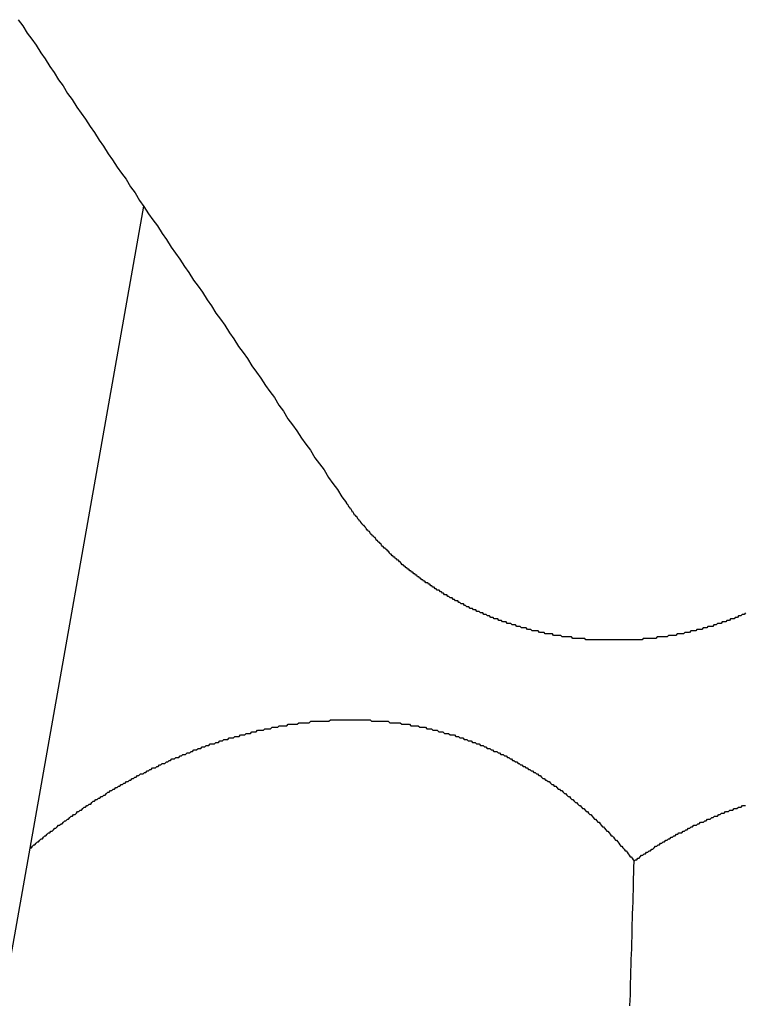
# Model space of a CAD drawing. Extents: x 1107 to 4046, y 937 to 3355.
# Tile 587 of 656: x 2209.898 to 2210.379, y 2685.166 to 2685.82. Entities that reach past the tile are written whole.
import ezdxf

# ---------------------------------------------------------------- set-up
doc = ezdxf.new("R2010")
doc.units = 0
doc.layers.add('KF_VIDA_L___C_REAR', color=7, linetype='CONTINUOUS')

# ---------------------------------------------------------------- blocks, each defined once
blk = doc.blocks.new('KF_VIDA_L___C_REAR')
at = {"layer": 'KF_VIDA_L___C_REAR'}
blk.add_line((22.90922, 995.964242), (23.001078, 996.483148), dxfattribs=at)
for points in [[(22.9177, 996.607, 0), (22.9207, 996.603, 0), (22.9237, 996.598, 0), (22.9267, 996.594, 0), (22.9296, 996.59, 0), (22.9326, 996.585, 0), (22.9356, 996.581, 0), (22.9386, 996.576, 0), (22.9416, 996.572, 0), (22.9445, 996.567, 0), (22.9475, 996.563, 0), (22.9505, 996.558, 0), (22.9535, 996.554, 0), (22.9565, 996.549, 0), (22.9595, 996.545, 0), (22.9624, 996.541, 0), (22.9654, 996.536, 0), (22.9684, 996.532, 0), (22.9714, 996.527, 0), (22.9744, 996.523, 0), (22.9774, 996.518, 0), (22.9803, 996.514, 0), (22.9833, 996.509, 0), (22.9863, 996.505, 0), (22.9893, 996.501, 0), (22.9923, 996.496, 0), (22.9953, 996.492, 0), (22.9982, 996.487, 0), (23.0012, 996.483, 0), (23.0042, 996.478, 0), (23.0072, 996.474, 0), (23.0102, 996.47, 0), (23.0132, 996.465, 0), (23.0162, 996.461, 0), (23.0192, 996.456, 0), (23.0221, 996.452, 0), (23.0251, 996.448, 0), (23.0281, 996.443, 0), (23.0311, 996.439, 0), (23.0341, 996.434, 0), (23.0371, 996.43, 0), (23.0401, 996.426, 0), (23.0431, 996.421, 0), (23.046, 996.417, 0), (23.049, 996.412, 0), (23.052, 996.408, 0), (23.055, 996.404, 0), (23.058, 996.399, 0), (23.061, 996.395, 0), (23.064, 996.39, 0), (23.067, 996.386, 0), (23.0699, 996.382, 0), (23.0729, 996.377, 0), (23.0759, 996.373, 0), (23.0789, 996.369, 0), (23.0819, 996.364, 0), (23.0849, 996.36, 0), (23.0879, 996.356, 0), (23.0909, 996.351, 0), (23.0939, 996.347, 0), (23.0968, 996.342, 0), (23.0998, 996.338, 0), (23.1028, 996.334, 0), (23.1058, 996.329, 0), (23.1088, 996.325, 0), (23.1118, 996.321, 0), (23.1148, 996.316, 0), (23.1178, 996.312, 0), (23.1208, 996.308, 0), (23.1238, 996.303, 0), (23.1267, 996.299, 0), (23.1297, 996.295, 0), (23.1327, 996.29, 0), (23.1357, 996.286, 0)], [(23.4008, 996.213, 0), (23.4, 996.212, 0), (23.3993, 996.212, 0), (23.3985, 996.212, 0), (23.3978, 996.211, 0), (23.397, 996.211, 0), (23.3962, 996.211, 0), (23.3955, 996.21, 0), (23.3947, 996.21, 0), (23.3939, 996.21, 0), (23.3932, 996.209, 0), (23.3924, 996.209, 0), (23.3916, 996.209, 0), (23.3908, 996.209, 0), (23.3901, 996.208, 0), (23.3893, 996.208, 0), (23.3885, 996.208, 0), (23.3877, 996.207, 0), (23.3869, 996.207, 0), (23.3861, 996.207, 0), (23.3854, 996.207, 0), (23.3846, 996.206, 0), (23.3838, 996.206, 0), (23.383, 996.206, 0), (23.3822, 996.206, 0), (23.3814, 996.205, 0), (23.3806, 996.205, 0), (23.3798, 996.205, 0), (23.379, 996.204, 0), (23.3782, 996.204, 0), (23.3774, 996.204, 0), (23.3766, 996.204, 0), (23.3758, 996.204, 0), (23.375, 996.203, 0), (23.3742, 996.203, 0), (23.3734, 996.203, 0), (23.3726, 996.203, 0), (23.3718, 996.202, 0), (23.371, 996.202, 0), (23.3702, 996.202, 0), (23.3694, 996.202, 0), (23.3685, 996.202, 0), (23.3677, 996.201, 0), (23.3669, 996.201, 0), (23.3661, 996.201, 0), (23.3653, 996.201, 0), (23.3645, 996.201, 0), (23.3636, 996.2, 0), (23.3628, 996.2, 0), (23.362, 996.2, 0), (23.3612, 996.2, 0), (23.3604, 996.2, 0), (23.3595, 996.199, 0), (23.3587, 996.199, 0), (23.3579, 996.199, 0), (23.3571, 996.199, 0), (23.3562, 996.199, 0), (23.3554, 996.199, 0), (23.3546, 996.198, 0), (23.3538, 996.198, 0), (23.3529, 996.198, 0), (23.3521, 996.198, 0), (23.3513, 996.198, 0), (23.3504, 996.198, 0), (23.3496, 996.198, 0), (23.3488, 996.197, 0), (23.3479, 996.197, 0), (23.3471, 996.197, 0), (23.3463, 996.197, 0), (23.3454, 996.197, 0), (23.3446, 996.197, 0), (23.3438, 996.197, 0), (23.3429, 996.197, 0), (23.3421, 996.197, 0), (23.3413, 996.196, 0), (23.3404, 996.196, 0), (23.3396, 996.196, 0), (23.3388, 996.196, 0), (23.3379, 996.196, 0), (23.3371, 996.196, 0), (23.3363, 996.196, 0), (23.3354, 996.196, 0), (23.3346, 996.196, 0), (23.3338, 996.196, 0), (23.3329, 996.196, 0), (23.3321, 996.195, 0), (23.3312, 996.195, 0), (23.3304, 996.195, 0), (23.3296, 996.195, 0), (23.3287, 996.195, 0), (23.3279, 996.195, 0), (23.3271, 996.195, 0), (23.3262, 996.195, 0), (23.3254, 996.195, 0), (23.3246, 996.195, 0), (23.3237, 996.195, 0), (23.3229, 996.195, 0), (23.3221, 996.195, 0), (23.3212, 996.195, 0), (23.3204, 996.195, 0), (23.3196, 996.195, 0), (23.3187, 996.195, 0), (23.3179, 996.195, 0), (23.3171, 996.195, 0), (23.3162, 996.195, 0), (23.3154, 996.195, 0), (23.3146, 996.195, 0), (23.3137, 996.195, 0), (23.3129, 996.195, 0), (23.3121, 996.195, 0), (23.3112, 996.195, 0), (23.3104, 996.195, 0), (23.3096, 996.195, 0), (23.3088, 996.195, 0), (23.3079, 996.195, 0), (23.3071, 996.195, 0), (23.3063, 996.195, 0), (23.3055, 996.195, 0), (23.3046, 996.195, 0), (23.3038, 996.195, 0), (23.303, 996.195, 0), (23.3022, 996.195, 0), (23.3014, 996.195, 0), (23.3005, 996.195, 0), (23.2997, 996.195, 0), (23.2989, 996.195, 0), (23.2981, 996.195, 0), (23.2973, 996.195, 0), (23.2965, 996.195, 0), (23.2956, 996.195, 0), (23.2948, 996.195, 0), (23.294, 996.196, 0), (23.2932, 996.196, 0), (23.2924, 996.196, 0), (23.2916, 996.196, 0), (23.2908, 996.196, 0), (23.29, 996.196, 0), (23.2892, 996.196, 0), (23.2884, 996.196, 0), (23.2876, 996.196, 0), (23.2868, 996.196, 0), (23.286, 996.196, 0), (23.2852, 996.197, 0), (23.2844, 996.197, 0), (23.2836, 996.197, 0), (23.2828, 996.197, 0), (23.282, 996.197, 0), (23.2812, 996.197, 0), (23.2804, 996.197, 0), (23.2797, 996.197, 0), (23.2789, 996.197, 0), (23.2781, 996.198, 0), (23.2773, 996.198, 0), (23.2765, 996.198, 0), (23.2757, 996.198, 0), (23.2749, 996.198, 0), (23.2741, 996.198, 0), (23.2733, 996.198, 0), (23.2726, 996.199, 0), (23.2718, 996.199, 0), (23.271, 996.199, 0), (23.2702, 996.199, 0), (23.2694, 996.199, 0), (23.2686, 996.199, 0), (23.2678, 996.199, 0), (23.267, 996.2, 0), (23.2662, 996.2, 0), (23.2654, 996.2, 0), (23.2646, 996.2, 0), (23.2639, 996.2, 0), (23.2631, 996.201, 0), (23.2623, 996.201, 0), (23.2615, 996.201, 0), (23.2607, 996.201, 0), (23.2599, 996.201, 0), (23.2591, 996.201, 0), (23.2583, 996.202, 0), (23.2575, 996.202, 0), (23.2567, 996.202, 0), (23.2559, 996.202, 0), (23.2551, 996.203, 0), (23.2544, 996.203, 0), (23.2536, 996.203, 0), (23.2528, 996.203, 0), (23.252, 996.203, 0), (23.2512, 996.204, 0), (23.2504, 996.204, 0), (23.2496, 996.204, 0), (23.2488, 996.204, 0), (23.248, 996.205, 0), (23.2472, 996.205, 0), (23.2465, 996.205, 0), (23.2457, 996.205, 0), (23.2449, 996.206, 0), (23.2441, 996.206, 0), (23.2433, 996.206, 0), (23.2425, 996.206, 0), (23.2417, 996.207, 0), (23.241, 996.207, 0), (23.2402, 996.207, 0), (23.2394, 996.207, 0), (23.2386, 996.208, 0), (23.2378, 996.208, 0), (23.237, 996.208, 0), (23.2363, 996.209, 0), (23.2355, 996.209, 0), (23.2347, 996.209, 0), (23.2339, 996.209, 0), (23.2332, 996.21, 0), (23.2324, 996.21, 0), (23.2316, 996.21, 0), (23.2308, 996.211, 0), (23.2301, 996.211, 0), (23.2293, 996.211, 0), (23.2285, 996.212, 0), (23.2278, 996.212, 0), (23.227, 996.212, 0), (23.2262, 996.213, 0), (23.2254, 996.213, 0), (23.2247, 996.213, 0), (23.2239, 996.214, 0), (23.2232, 996.214, 0), (23.2224, 996.214, 0), (23.2216, 996.215, 0), (23.2209, 996.215, 0), (23.2201, 996.215, 0), (23.2194, 996.216, 0), (23.2186, 996.216, 0), (23.2179, 996.216, 0), (23.2171, 996.217, 0), (23.2163, 996.217, 0), (23.2156, 996.217, 0), (23.2148, 996.218, 0), (23.2141, 996.218, 0), (23.2134, 996.219, 0), (23.2126, 996.219, 0), (23.2119, 996.219, 0), (23.2111, 996.22, 0), (23.2104, 996.22, 0), (23.2097, 996.221, 0), (23.2089, 996.221, 0), (23.2082, 996.221, 0), (23.2075, 996.222, 0), (23.2067, 996.222, 0), (23.206, 996.223, 0), (23.2053, 996.223, 0), (23.2045, 996.223, 0), (23.2038, 996.224, 0), (23.2031, 996.224, 0), (23.2024, 996.225, 0), (23.2017, 996.225, 0), (23.2009, 996.225, 0), (23.2002, 996.226, 0), (23.1995, 996.226, 0), (23.1988, 996.227, 0), (23.1981, 996.227, 0), (23.1974, 996.228, 0), (23.1967, 996.228, 0), (23.196, 996.228, 0), (23.1953, 996.229, 0), (23.1946, 996.229, 0), (23.1939, 996.23, 0), (23.1932, 996.23, 0), (23.1925, 996.231, 0), (23.1918, 996.231, 0), (23.1911, 996.232, 0), (23.1904, 996.232, 0), (23.1897, 996.233, 0), (23.1891, 996.233, 0), (23.1884, 996.233, 0), (23.1877, 996.234, 0), (23.187, 996.234, 0), (23.1864, 996.235, 0), (23.1857, 996.235, 0), (23.185, 996.236, 0), (23.1844, 996.236, 0), (23.1837, 996.237, 0), (23.183, 996.237, 0), (23.1824, 996.238, 0), (23.1817, 996.238, 0), (23.1811, 996.239, 0), (23.1804, 996.239, 0), (23.1797, 996.24, 0), (23.1791, 996.24, 0), (23.1785, 996.241, 0), (23.1778, 996.241, 0), (23.1772, 996.242, 0), (23.1765, 996.242, 0), (23.1759, 996.243, 0), (23.1753, 996.243, 0), (23.1746, 996.244, 0), (23.174, 996.244, 0), (23.1734, 996.245, 0), (23.1727, 996.245, 0), (23.1721, 996.246, 0), (23.1715, 996.247, 0), (23.1709, 996.247, 0), (23.1703, 996.248, 0), (23.1697, 996.248, 0), (23.169, 996.249, 0), (23.1684, 996.249, 0), (23.1678, 996.25, 0), (23.1672, 996.25, 0), (23.1666, 996.251, 0), (23.166, 996.251, 0), (23.1654, 996.252, 0), (23.1648, 996.252, 0), (23.1643, 996.253, 0), (23.1637, 996.254, 0), (23.1631, 996.254, 0), (23.1625, 996.255, 0), (23.1619, 996.255, 0), (23.1614, 996.256, 0), (23.1608, 996.256, 0), (23.1602, 996.257, 0), (23.1596, 996.257, 0), (23.1591, 996.258, 0), (23.1585, 996.259, 0), (23.158, 996.259, 0), (23.1574, 996.26, 0), (23.1568, 996.26, 0), (23.1563, 996.261, 0), (23.1558, 996.261, 0), (23.1552, 996.262, 0), (23.1547, 996.263, 0), (23.1541, 996.263, 0), (23.1536, 996.264, 0), (23.1531, 996.264, 0), (23.1525, 996.265, 0), (23.152, 996.265, 0), (23.1515, 996.266, 0), (23.151, 996.267, 0), (23.1504, 996.267, 0), (23.1499, 996.268, 0), (23.1494, 996.268, 0), (23.1489, 996.269, 0), (23.1484, 996.27, 0), (23.1479, 996.27, 0), (23.1474, 996.271, 0), (23.1469, 996.271, 0), (23.1464, 996.272, 0), (23.1459, 996.272, 0), (23.1454, 996.273, 0), (23.1449, 996.274, 0), (23.1444, 996.274, 0), (23.144, 996.275, 0), (23.1435, 996.275, 0), (23.143, 996.276, 0), (23.1425, 996.277, 0), (23.1421, 996.277, 0), (23.1416, 996.278, 0), (23.1411, 996.278, 0), (23.1407, 996.279, 0), (23.1402, 996.28, 0), (23.1398, 996.28, 0), (23.1393, 996.281, 0), (23.1388, 996.282, 0), (23.1384, 996.282, 0), (23.1379, 996.283, 0), (23.1375, 996.283, 0), (23.137, 996.284, 0), (23.1366, 996.285, 0), (23.1362, 996.285, 0), (23.1357, 996.286, 0)], [(22.9256, 996.057, 0), (22.9264, 996.057, 0), (22.9272, 996.058, 0), (22.928, 996.059, 0), (22.9288, 996.059, 0), (22.9296, 996.06, 0), (22.9304, 996.061, 0), (22.9312, 996.061, 0), (22.9321, 996.062, 0), (22.9329, 996.063, 0), (22.9337, 996.063, 0), (22.9345, 996.064, 0), (22.9353, 996.065, 0), (22.9361, 996.065, 0), (22.9369, 996.066, 0), (22.9378, 996.067, 0), (22.9386, 996.067, 0), (22.9394, 996.068, 0), (22.9402, 996.068, 0), (22.9411, 996.069, 0), (22.9419, 996.07, 0), (22.9427, 996.07, 0), (22.9436, 996.071, 0), (22.9444, 996.072, 0), (22.9452, 996.072, 0), (22.9461, 996.073, 0), (22.9469, 996.073, 0), (22.9478, 996.074, 0), (22.9486, 996.075, 0), (22.9494, 996.075, 0), (22.9503, 996.076, 0), (22.9511, 996.076, 0), (22.952, 996.077, 0), (22.9528, 996.078, 0), (22.9537, 996.078, 0), (22.9545, 996.079, 0), (22.9554, 996.079, 0), (22.9563, 996.08, 0), (22.9571, 996.081, 0), (22.958, 996.081, 0), (22.9588, 996.082, 0), (22.9597, 996.082, 0), (22.9606, 996.083, 0), (22.9614, 996.084, 0), (22.9623, 996.084, 0), (22.9632, 996.085, 0), (22.964, 996.085, 0), (22.9649, 996.086, 0), (22.9658, 996.086, 0), (22.9666, 996.087, 0), (22.9675, 996.088, 0), (22.9684, 996.088, 0), (22.9693, 996.089, 0), (22.9702, 996.089, 0), (22.971, 996.09, 0), (22.9719, 996.09, 0), (22.9728, 996.091, 0), (22.9737, 996.091, 0), (22.9746, 996.092, 0), (22.9754, 996.092, 0), (22.9763, 996.093, 0), (22.9772, 996.094, 0), (22.9781, 996.094, 0), (22.979, 996.095, 0), (22.9799, 996.095, 0), (22.9808, 996.096, 0), (22.9817, 996.096, 0), (22.9826, 996.097, 0), (22.9835, 996.097, 0), (22.9843, 996.098, 0), (22.9852, 996.098, 0), (22.9861, 996.099, 0), (22.987, 996.099, 0), (22.9879, 996.1, 0), (22.9888, 996.1, 0), (22.9897, 996.101, 0), (22.9906, 996.101, 0), (22.9915, 996.102, 0), (22.9924, 996.102, 0), (22.9933, 996.103, 0), (22.9942, 996.103, 0), (22.9951, 996.104, 0), (22.996, 996.104, 0), (22.997, 996.105, 0), (22.9979, 996.105, 0), (22.9988, 996.106, 0), (22.9997, 996.106, 0), (23.0006, 996.106, 0), (23.0015, 996.107, 0), (23.0024, 996.107, 0), (23.0033, 996.108, 0), (23.0042, 996.108, 0), (23.0051, 996.109, 0), (23.006, 996.109, 0), (23.0069, 996.11, 0), (23.0078, 996.11, 0), (23.0088, 996.11, 0), (23.0097, 996.111, 0), (23.0106, 996.111, 0), (23.0115, 996.112, 0), (23.0124, 996.112, 0), (23.0133, 996.113, 0), (23.0142, 996.113, 0), (23.0151, 996.113, 0), (23.0161, 996.114, 0), (23.017, 996.114, 0), (23.0179, 996.115, 0), (23.0188, 996.115, 0), (23.0197, 996.116, 0), (23.0206, 996.116, 0), (23.0215, 996.116, 0), (23.0224, 996.117, 0), (23.0234, 996.117, 0), (23.0243, 996.117, 0), (23.0252, 996.118, 0), (23.0261, 996.118, 0), (23.027, 996.119, 0), (23.0279, 996.119, 0), (23.0288, 996.119, 0), (23.0298, 996.12, 0), (23.0307, 996.12, 0), (23.0316, 996.12, 0), (23.0325, 996.121, 0), (23.0334, 996.121, 0), (23.0343, 996.122, 0), (23.0352, 996.122, 0), (23.0361, 996.122, 0), (23.0371, 996.123, 0), (23.038, 996.123, 0), (23.0389, 996.123, 0), (23.0398, 996.124, 0), (23.0407, 996.124, 0), (23.0416, 996.124, 0), (23.0425, 996.125, 0), (23.0434, 996.125, 0), (23.0443, 996.125, 0), (23.0452, 996.126, 0), (23.0462, 996.126, 0), (23.0471, 996.126, 0), (23.048, 996.126, 0), (23.0489, 996.127, 0), (23.0498, 996.127, 0), (23.0507, 996.127, 0), (23.0516, 996.128, 0), (23.0525, 996.128, 0), (23.0534, 996.128, 0), (23.0543, 996.129, 0), (23.0552, 996.129, 0), (23.0561, 996.129, 0), (23.057, 996.129, 0), (23.0579, 996.13, 0), (23.0588, 996.13, 0), (23.0598, 996.13, 0), (23.0607, 996.13, 0), (23.0616, 996.131, 0), (23.0625, 996.131, 0), (23.0634, 996.131, 0), (23.0644, 996.131, 0), (23.0653, 996.132, 0), (23.0662, 996.132, 0), (23.0672, 996.132, 0), (23.0681, 996.132, 0), (23.069, 996.133, 0), (23.07, 996.133, 0), (23.0709, 996.133, 0), (23.0719, 996.133, 0), (23.0728, 996.134, 0), (23.0738, 996.134, 0), (23.0747, 996.134, 0), (23.0757, 996.134, 0), (23.0766, 996.135, 0), (23.0776, 996.135, 0), (23.0785, 996.135, 0), (23.0795, 996.135, 0), (23.0805, 996.135, 0), (23.0814, 996.136, 0), (23.0824, 996.136, 0), (23.0834, 996.136, 0), (23.0843, 996.136, 0), (23.0853, 996.136, 0), (23.0863, 996.137, 0), (23.0872, 996.137, 0), (23.0882, 996.137, 0), (23.0892, 996.137, 0), (23.0902, 996.137, 0), (23.0911, 996.138, 0), (23.0921, 996.138, 0), (23.0931, 996.138, 0), (23.0941, 996.138, 0), (23.0951, 996.138, 0), (23.0961, 996.138, 0), (23.0971, 996.139, 0), (23.098, 996.139, 0), (23.099, 996.139, 0), (23.1, 996.139, 0), (23.101, 996.139, 0), (23.102, 996.139, 0), (23.103, 996.139, 0), (23.104, 996.14, 0), (23.105, 996.14, 0), (23.106, 996.14, 0), (23.107, 996.14, 0), (23.108, 996.14, 0), (23.109, 996.14, 0), (23.11, 996.14, 0), (23.111, 996.14, 0), (23.112, 996.141, 0), (23.113, 996.141, 0), (23.114, 996.141, 0), (23.115, 996.141, 0), (23.116, 996.141, 0), (23.117, 996.141, 0), (23.118, 996.141, 0), (23.119, 996.141, 0), (23.12, 996.141, 0), (23.1211, 996.141, 0), (23.1221, 996.141, 0), (23.1231, 996.141, 0), (23.1241, 996.141, 0), (23.1251, 996.142, 0), (23.1261, 996.142, 0), (23.1271, 996.142, 0), (23.1281, 996.142, 0), (23.1291, 996.142, 0), (23.1301, 996.142, 0), (23.1312, 996.142, 0), (23.1322, 996.142, 0), (23.1332, 996.142, 0), (23.1342, 996.142, 0), (23.1352, 996.142, 0), (23.1362, 996.142, 0), (23.1372, 996.142, 0), (23.1383, 996.142, 0), (23.1393, 996.142, 0), (23.1403, 996.142, 0), (23.1413, 996.142, 0), (23.1423, 996.142, 0), (23.1433, 996.142, 0), (23.1443, 996.142, 0), (23.1453, 996.142, 0), (23.1464, 996.142, 0), (23.1474, 996.142, 0), (23.1484, 996.142, 0), (23.1494, 996.142, 0), (23.1504, 996.142, 0), (23.1514, 996.142, 0), (23.1524, 996.141, 0), (23.1534, 996.141, 0), (23.1544, 996.141, 0), (23.1554, 996.141, 0), (23.1565, 996.141, 0), (23.1575, 996.141, 0), (23.1585, 996.141, 0), (23.1595, 996.141, 0), (23.1605, 996.141, 0), (23.1615, 996.141, 0), (23.1625, 996.141, 0), (23.1635, 996.141, 0), (23.1645, 996.14, 0), (23.1655, 996.14, 0), (23.1665, 996.14, 0), (23.1675, 996.14, 0), (23.1685, 996.14, 0), (23.1695, 996.14, 0), (23.1705, 996.14, 0), (23.1715, 996.14, 0), (23.1725, 996.139, 0), (23.1735, 996.139, 0), (23.1745, 996.139, 0), (23.1755, 996.139, 0), (23.1765, 996.139, 0), (23.1775, 996.139, 0), (23.1784, 996.138, 0), (23.1794, 996.138, 0), (23.1804, 996.138, 0), (23.1814, 996.138, 0), (23.1824, 996.138, 0), (23.1834, 996.138, 0), (23.1844, 996.137, 0), (23.1853, 996.137, 0), (23.1863, 996.137, 0), (23.1873, 996.137, 0), (23.1883, 996.137, 0), (23.1892, 996.136, 0), (23.1902, 996.136, 0), (23.1912, 996.136, 0), (23.1921, 996.136, 0), (23.1931, 996.135, 0), (23.1941, 996.135, 0), (23.195, 996.135, 0), (23.196, 996.135, 0), (23.197, 996.134, 0), (23.1979, 996.134, 0), (23.1989, 996.134, 0), (23.1998, 996.134, 0), (23.2008, 996.133, 0), (23.2017, 996.133, 0), (23.2027, 996.133, 0), (23.2036, 996.133, 0), (23.2046, 996.132, 0), (23.2055, 996.132, 0), (23.2065, 996.132, 0), (23.2074, 996.132, 0), (23.2083, 996.131, 0), (23.2093, 996.131, 0), (23.2102, 996.131, 0), (23.2111, 996.13, 0), (23.2121, 996.13, 0), (23.213, 996.13, 0), (23.2139, 996.129, 0), (23.2148, 996.129, 0), (23.2157, 996.129, 0), (23.2166, 996.128, 0), (23.2176, 996.128, 0), (23.2185, 996.128, 0), (23.2194, 996.127, 0), (23.2203, 996.127, 0), (23.2212, 996.127, 0), (23.2221, 996.126, 0), (23.223, 996.126, 0), (23.2239, 996.126, 0), (23.2248, 996.125, 0), (23.2257, 996.125, 0), (23.2266, 996.125, 0), (23.2274, 996.124, 0), (23.2283, 996.124, 0), (23.2292, 996.123, 0), (23.2301, 996.123, 0), (23.231, 996.123, 0), (23.2319, 996.122, 0), (23.2328, 996.122, 0), (23.2337, 996.121, 0), (23.2346, 996.121, 0), (23.2355, 996.121, 0), (23.2364, 996.12, 0), (23.2373, 996.12, 0), (23.2382, 996.119, 0), (23.239, 996.119, 0), (23.2399, 996.119, 0), (23.2408, 996.118, 0), (23.2417, 996.118, 0), (23.2426, 996.117, 0), (23.2435, 996.117, 0), (23.2444, 996.116, 0), (23.2453, 996.116, 0), (23.2461, 996.115, 0), (23.247, 996.115, 0), (23.2479, 996.114, 0), (23.2488, 996.114, 0), (23.2497, 996.113, 0), (23.2505, 996.113, 0), (23.2514, 996.112, 0), (23.2523, 996.112, 0), (23.2532, 996.111, 0), (23.2541, 996.111, 0), (23.2549, 996.11, 0), (23.2558, 996.11, 0), (23.2567, 996.109, 0), (23.2575, 996.109, 0), (23.2584, 996.108, 0), (23.2593, 996.108, 0), (23.2601, 996.107, 0), (23.261, 996.107, 0), (23.2619, 996.106, 0), (23.2627, 996.106, 0), (23.2636, 996.105, 0), (23.2645, 996.105, 0), (23.2653, 996.104, 0), (23.2662, 996.103, 0), (23.267, 996.103, 0), (23.2679, 996.102, 0), (23.2687, 996.102, 0), (23.2696, 996.101, 0), (23.2704, 996.101, 0), (23.2713, 996.1, 0), (23.2721, 996.099, 0), (23.273, 996.099, 0), (23.2738, 996.098, 0), (23.2747, 996.098, 0), (23.2755, 996.097, 0), (23.2763, 996.096, 0), (23.2772, 996.096, 0), (23.278, 996.095, 0), (23.2788, 996.095, 0), (23.2797, 996.094, 0), (23.2805, 996.093, 0), (23.2813, 996.093, 0), (23.2821, 996.092, 0), (23.283, 996.091, 0), (23.2838, 996.091, 0), (23.2846, 996.09, 0), (23.2854, 996.089, 0), (23.2862, 996.089, 0), (23.287, 996.088, 0), (23.2878, 996.087, 0), (23.2886, 996.087, 0), (23.2895, 996.086, 0), (23.2903, 996.085, 0), (23.291, 996.085, 0), (23.2918, 996.084, 0), (23.2926, 996.083, 0), (23.2934, 996.083, 0), (23.2942, 996.082, 0), (23.295, 996.081, 0), (23.2958, 996.081, 0), (23.2966, 996.08, 0), (23.2973, 996.079, 0), (23.2981, 996.079, 0), (23.2989, 996.078, 0), (23.2997, 996.077, 0), (23.3004, 996.076, 0), (23.3012, 996.076, 0), (23.302, 996.075, 0), (23.3027, 996.074, 0), (23.3035, 996.074, 0), (23.3042, 996.073, 0), (23.305, 996.072, 0), (23.3057, 996.071, 0), (23.3065, 996.071, 0), (23.3072, 996.07, 0), (23.308, 996.069, 0), (23.3087, 996.068, 0), (23.3094, 996.068, 0), (23.3102, 996.067, 0), (23.3109, 996.066, 0), (23.3116, 996.065, 0), (23.3123, 996.065, 0), (23.3131, 996.064, 0), (23.3138, 996.063, 0), (23.3145, 996.062, 0), (23.3152, 996.062, 0), (23.3159, 996.061, 0), (23.3166, 996.06, 0), (23.3173, 996.059, 0), (23.318, 996.058, 0), (23.3187, 996.058, 0), (23.3194, 996.057, 0), (23.3201, 996.056, 0), (23.3208, 996.055, 0), (23.3215, 996.055, 0), (23.3222, 996.054, 0), (23.3228, 996.053, 0), (23.3235, 996.052, 0), (23.3242, 996.051, 0), (23.3249, 996.051, 0), (23.3255, 996.05, 0), (23.3262, 996.049, 0), (23.3269, 996.048, 0)], [(23.3269, 996.048, 0), (23.3277, 996.049, 0), (23.3285, 996.049, 0), (23.3293, 996.05, 0), (23.3301, 996.05, 0), (23.3309, 996.051, 0), (23.3318, 996.052, 0), (23.3326, 996.052, 0), (23.3334, 996.053, 0), (23.3343, 996.053, 0), (23.3351, 996.054, 0), (23.3359, 996.054, 0), (23.3368, 996.055, 0), (23.3376, 996.055, 0), (23.3385, 996.056, 0), (23.3393, 996.056, 0), (23.3402, 996.057, 0), (23.341, 996.058, 0), (23.3419, 996.058, 0), (23.3427, 996.059, 0), (23.3436, 996.059, 0), (23.3444, 996.06, 0), (23.3453, 996.06, 0), (23.3461, 996.061, 0), (23.347, 996.061, 0), (23.3479, 996.062, 0), (23.3487, 996.062, 0), (23.3496, 996.063, 0), (23.3505, 996.063, 0), (23.3514, 996.064, 0), (23.3522, 996.064, 0), (23.3531, 996.065, 0), (23.354, 996.065, 0), (23.3549, 996.066, 0), (23.3558, 996.066, 0), (23.3566, 996.067, 0), (23.3575, 996.067, 0), (23.3584, 996.067, 0), (23.3593, 996.068, 0), (23.3602, 996.068, 0), (23.3611, 996.069, 0), (23.362, 996.069, 0), (23.3629, 996.07, 0), (23.3638, 996.07, 0), (23.3647, 996.071, 0), (23.3656, 996.071, 0), (23.3665, 996.072, 0), (23.3674, 996.072, 0), (23.3683, 996.072, 0), (23.3692, 996.073, 0), (23.3701, 996.073, 0), (23.371, 996.074, 0), (23.3719, 996.074, 0), (23.3728, 996.074, 0), (23.3738, 996.075, 0), (23.3747, 996.075, 0), (23.3756, 996.076, 0), (23.3765, 996.076, 0), (23.3774, 996.076, 0), (23.3784, 996.077, 0), (23.3793, 996.077, 0), (23.3802, 996.078, 0), (23.3811, 996.078, 0), (23.3821, 996.078, 0), (23.383, 996.079, 0), (23.3839, 996.079, 0), (23.3848, 996.08, 0), (23.3858, 996.08, 0), (23.3867, 996.08, 0), (23.3876, 996.081, 0), (23.3886, 996.081, 0), (23.3895, 996.081, 0), (23.3904, 996.082, 0), (23.3914, 996.082, 0), (23.3923, 996.082, 0), (23.3932, 996.083, 0), (23.3942, 996.083, 0), (23.3951, 996.083, 0), (23.3961, 996.084, 0), (23.397, 996.084, 0), (23.3979, 996.084, 0), (23.3989, 996.085, 0), (23.3998, 996.085, 0), (23.4008, 996.085, 0)], [(23.324, 995.952, 0), (23.3242, 995.956, 0), (23.3243, 995.959, 0), (23.3244, 995.963, 0), (23.3245, 995.967, 0), (23.3246, 995.971, 0), (23.3247, 995.975, 0), (23.3248, 995.979, 0), (23.3249, 995.983, 0), (23.3251, 995.986, 0), (23.3252, 995.99, 0), (23.3253, 995.994, 0), (23.3254, 995.998, 0), (23.3255, 996.002, 0), (23.3256, 996.006, 0), (23.3257, 996.01, 0), (23.3258, 996.013, 0), (23.326, 996.017, 0), (23.3261, 996.021, 0), (23.3262, 996.025, 0), (23.3263, 996.029, 0), (23.3264, 996.033, 0), (23.3265, 996.037, 0), (23.3266, 996.04, 0), (23.3267, 996.044, 0), (23.3269, 996.048, 0)]]:
    blk.add_polyline3d(points, dxfattribs=at)

msp = doc.modelspace()

# ---------------------------------------------------------------- block references
at = {"layer": 'KF_VIDA_L___C_REAR'}
msp.add_blockref('KF_VIDA_L___C_REAR', (2186.97908, 1689.21316), dxfattribs=at)

doc.saveas('drawing.dxf')
